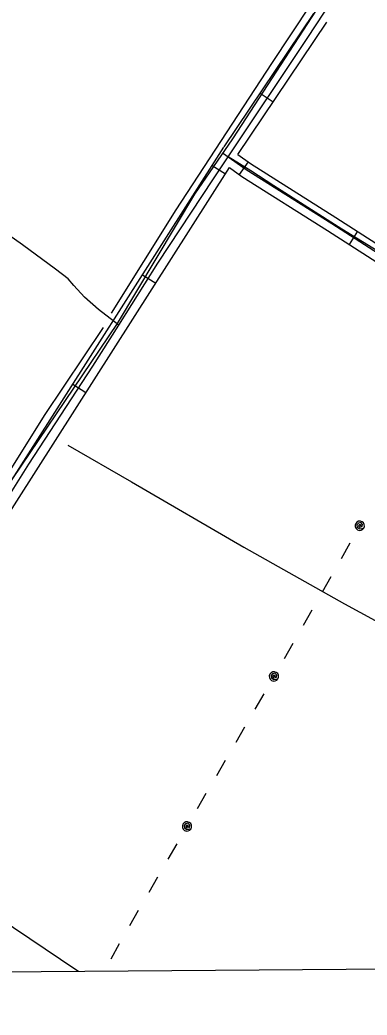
# Model space of a CAD drawing. Extents: x 3535183 to 3573198, y 534952 to 560562.
# Drawn here: x 3550386 to 3551055, y 540353 to 542269 of the extents above; entities that cross this region are included whole.
import ezdxf

# ---------------------------------------------------------------- set-up
doc = ezdxf.new("R2010")
doc.units = 0
for name, color, linetype in [('V-DTCH-CNTR', 7, 'Continuous'), ('V-GRID-FRAM', 7, 'Continuous'), ('V-ROAD-CNTR', 7, 'Continuous'), ('V-TOPO-SHOR', 7, 'Continuous'), ('V-UTIL-LINE', 7, 'Continuous')]:
    doc.layers.add(name, color=color, linetype=linetype)

msp = doc.modelspace()

# ---------------------------------------------------------------- linework, layer by layer
at = {"layer": 'V-DTCH-CNTR'}
for points in [[(3550258.5, 541182.8), (3550403.8, 541413.9), (3550526.6, 541602.3), (3550576.7, 541681.4), (3550652.4, 541801), (3550759.4, 541963), (3550787.7, 542005.4), (3550941, 542235.3), (3551097.9, 542474.6), (3551156.8, 542567.1), (3551219.1, 542664.8), (3551365.3, 542897.6), (3551487.5, 543083.6), (3551501.9, 543105.4), (3551533.4, 543157.3), (3551550.8, 543181), (3551570.1, 543207.2), (3551579.6, 543202.1), (3551655.3, 543161.4), (3551798.8, 543069.8), (3551955.7, 542964.7), (3552106.2, 542873.8), (3552274, 542757), (3552436.9, 542651.7)], [(3552311.1, 541048.4), (3552184.6, 541130.6), (3552025.6, 541225.3), (3551762.9, 541383.1), (3551592, 541487.8), (3551446.1, 541584.7), (3551296.1, 541686.9), (3551126.2, 541793.3), (3551006.3, 541866.6), (3550875.6, 541949.8), (3550831.4, 541978.4), (3550787.7, 542005.4)], [(3550576.7, 541681.4), (3550537.8, 541711.6), (3550510.9, 541735.2), (3550490, 541757.8), (3550479.2, 541770.4), (3550454.7, 541789.6), (3550391.2, 541836.3), (3550320.9, 541885.9)], [(3550499, 540436.8), (3550493.9, 540440.1), (3550284.8, 540580.6), (3550068.4, 540727.1), (3550024.6, 540763.5), (3550001.6, 540783.8)]]:
    msp.add_lwpolyline(points, dxfattribs=at)
at = {"layer": 'V-GRID-FRAM'}
msp.add_lwpolyline([(3539245.8, 558535.3), (3570887.5, 558774.6), (3571033, 540592.1), (3539375.4, 540352.7), (3539245.8, 558535.3)], dxfattribs=at)
at = {"layer": 'V-ROAD-CNTR'}
for p, q in [((3550779.7, 542024.7), (3550952.6, 542281.9)), ((3550806.1, 542010.2), (3550977.5, 542265.1)), ((3550849.4, 542128.4), (3550874.3, 542111.7)), ((3550152.2, 541040.6), (3550779.5, 542024.4)), ((3550826.3, 541995.9), (3550809, 541971.4)), ((3550177.5, 541024.5), (3550789.9, 541984.9)), ((3550757.1, 541989.2), (3550782.4, 541973.1)), ((3551036.9, 541862.3), (3551020.6, 541837.1)), ((3550622.7, 541778.4), (3550648, 541762.3)), ((3550488.3, 541567.6), (3550513.6, 541551.5))]:
    msp.add_line(p, q, dxfattribs=at)
for points in [[(3552440.1, 544607.4), (3552323.5, 544434.5), (3552268.2, 544317.9), (3552048.6, 543967.3), (3551834.5, 543637.2), (3551594.7, 543273.1), (3551437.9, 543043.2), (3551150.2, 542586.2), (3550795.9, 542040.6), (3550722.5, 541934), (3550574, 541685), (3550320.6, 541311), (3550099, 540961.2), (3549982.7, 540770.2), (3549939.7, 540703.8)], [(3552297, 541052.6), (3552028.8, 541214), (3551700.7, 541425.3), (3551501.7, 541542.8), (3551313.1, 541667.1), (3550987.1, 541876.4), (3550822.1, 541980.5), (3550776.8, 542012.5)], [(3550806.1, 542010.2), (3550830.4, 541993), (3550995.2, 541889.1), (3551321.2, 541679.7), (3551509.7, 541555.5), (3551708.6, 541438.1), (3552036.8, 541226.7), (3552291.1, 541073.6)], [(3550789.9, 541984.9), (3550813.7, 541968), (3550979.1, 541863.8), (3551304.9, 541654.5), (3551493.8, 541530), (3551692.8, 541412.6), (3552020.9, 541201.3), (3552283.4, 541043.2)]]:
    msp.add_lwpolyline(points, dxfattribs=at)
at = {"layer": 'V-TOPO-SHOR'}
for points in [[(3551124.4, 542580.5), (3550984.6, 542357.4), (3550871.1, 542185.2), (3550686.5, 541903.5), (3550562.4, 541704.7)], [(3550546.6, 541677.1), (3550433.3, 541507.8), (3550284.2, 541270), (3550136.5, 541042.5), (3549983.9, 540803.9)], [(3550478.9, 541450.4), (3550601.5, 541379.7), (3550817.6, 541254.1), (3551011.7, 541145), (3551189, 541048.7), (3551393.3, 540932.3), (3551444.2, 540902.7)]]:
    msp.add_lwpolyline(points, dxfattribs=at)
at = {"layer": 'V-UTIL-LINE'}
for points in [[(3551041.2, 541295.2), (3551044, 541295.4), (3551042.6, 541297.2), (3551039.8, 541296.9), (3551038.7, 541294.2), (3551041.5, 541292.4), (3551046.1, 541293.5), (3551046.5, 541297.8), (3551043, 541301.2), (3551038.6, 541300.2), (3551035.6, 541296.9), (3551036.4, 541292.1), (3551041, 541289.1), (3551049, 541290.7), (3551050.1, 541294), (3551049.9, 541297.5), (3551048.3, 541300.7), (3551045.6, 541303), (3551042.3, 541304.1), (3551038.8, 541303.8), (3551035.7, 541302.3), (3551033.4, 541299.6), (3551032.3, 541296.3), (3551032.5, 541292.8), (3551034.1, 541289.6), (3551036.7, 541287.3), (3551040.1, 541286.2), (3551043.6, 541286.5), (3551046.7, 541288.1), (3551049, 541290.7)], [(3551021.9, 541261.3), (3551005.1, 541231.7)], [(3550985.3, 541196.9), (3550968.5, 541167.4)], [(3550948.7, 541132.6), (3550931.9, 541103.1)], [(3550912.1, 541068.3), (3550895.3, 541038.8)], [(3550875.8, 541005), (3550878.7, 541005.2), (3550877.2, 541007), (3550874.5, 541006.7), (3550873.3, 541004), (3550876.2, 541002.2), (3550880.7, 541003.3), (3550881.1, 541007.5), (3550877.7, 541011), (3550873.2, 541010), (3550870.2, 541006.7), (3550871, 541002), (3550875.6, 540999), (3550883.6, 541000.5), (3550884.7, 541003.8), (3550884.5, 541007.3), (3550883, 541010.4), (3550880.3, 541012.8), (3550877, 541013.9), (3550873.5, 541013.7), (3550870.4, 541012.1), (3550868, 541009.5), (3550866.9, 541006.2), (3550867.1, 541002.7), (3550868.7, 540999.5), (3550871.3, 540997.2), (3550874.6, 540996), (3550878.1, 540996.3), (3550881.3, 540997.8), (3550883.6, 541000.5)], [(3550856.3, 540971.2), (3550839.2, 540941.8)], [(3550819.1, 540907.2), (3550802.1, 540877.8)], [(3550782, 540843.2), (3550765, 540813.8)], [(3550744.9, 540779.2), (3550727.9, 540749.8)], [(3550708.3, 540716), (3550711.2, 540716.3), (3550709.7, 540718.1), (3550706.9, 540717.8), (3550705.8, 540715.1), (3550708.6, 540713.2), (3550713.2, 540714.3), (3550713.6, 540718.6), (3550710.2, 540722.1), (3550705.7, 540721.1), (3550702.7, 540717.8), (3550703.5, 540713.1), (3550708.1, 540710), (3550716.1, 540711.5), (3550717.2, 540714.8), (3550717, 540718.3), (3550715.4, 540721.5), (3550712.8, 540723.8), (3550709.5, 540725), (3550706, 540724.7), (3550702.8, 540723.2), (3550700.5, 540720.5), (3550699.4, 540717.2), (3550699.6, 540713.7), (3550701.1, 540710.6), (3550703.8, 540708.2), (3550707.1, 540707.1), (3550710.6, 540707.3), (3550713.8, 540708.9), (3550716.1, 540711.5)], [(3550688.7, 540682.3), (3550671.7, 540652.9)], [(3550651.6, 540618.3), (3550634.5, 540588.9)], [(3550614.5, 540554.3), (3550597.4, 540524.9)], [(3550577.8, 540490), (3550561.4, 540460.2)]]:
    msp.add_lwpolyline(points, dxfattribs=at)

doc.saveas('drawing.dxf')
